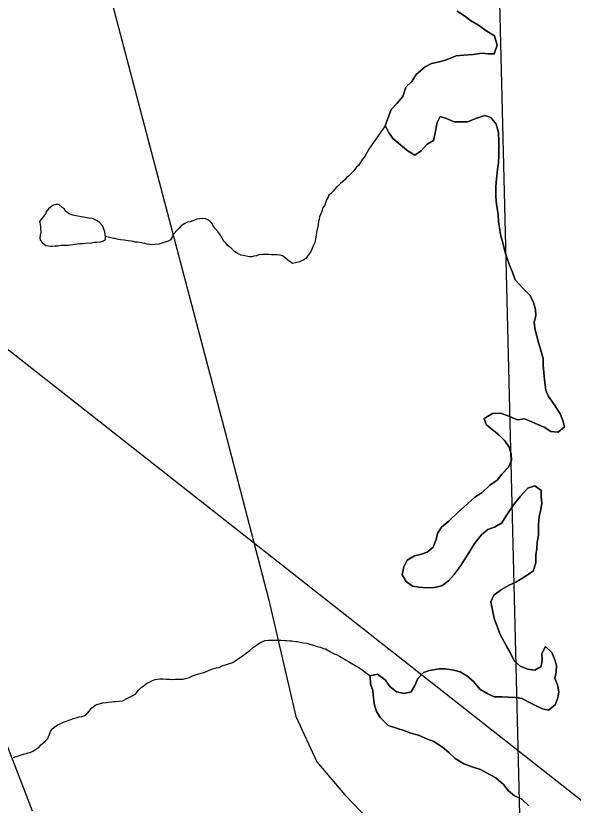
# Model space of a CAD drawing. Extents: x 103424 to 290657, y 38711 to 110967.
# Drawn here: x 214252.7536 to 214253.0125, y 40212.0377 to 40212.4043 of the extents above; entities that cross this region are included whole.
import ezdxf

# ---------------------------------------------------------------- set-up
doc = ezdxf.new("R2010")
doc.units = 0
for name, color, linetype in [('GM_X_Corporation', 7, 'Continuous'), ('GM_X_Major_Lake', 7, 'Continuous'), ('GM_X_Major_River', 7, 'Continuous'), ('GM_X_Minor_Lake', 7, 'Continuous'), ('GM_X_Minor_River', 7, 'Continuous'), ('GM_X_Rail_Line', 7, 'Continuous'), ('GM_X_State_Route', 7, 'Continuous'), ('SH_Text', 7, 'Continuous')]:
    doc.layers.add(name, color=color, linetype=linetype)

msp = doc.modelspace()

# ---------------------------------------------------------------- linework, layer by layer
at = {"layer": 'GM_X_Corporation'}
msp.add_lwpolyline([(214253.15258, 40211.45724), (214253.15258, 40213.88997), (214252.94541, 40213.88639), (214252.95222, 40213.57472), (214252.96155, 40213.13364), (214252.96567, 40212.91067), (214252.97335, 40212.61181), (214252.99959, 40211.54278), (214253.0008, 40211.46375), (214253.00114, 40211.45371), (214253.14655, 40211.4569)], close=True, dxfattribs=at)
msp.add_lwpolyline([(214250.60357, 40213.81454), (214251.4935, 40213.84402), (214251.49479, 40213.84407), (214251.89403, 40213.85729), (214251.9103, 40213.85774), (214252.15851, 40213.8645), (214252.94541, 40213.88639), (214252.95222, 40213.57472), (214252.96155, 40213.13364), (214252.96567, 40212.91067), (214252.97335, 40212.61181), (214252.99959, 40211.54278), (214253.0008, 40211.46375), (214253.00114, 40211.45371), (214252.97354, 40211.45307), (214252.53682, 40211.44633), (214252.33111, 40211.44048), (214251.82719, 40211.42752), (214251.79815, 40211.42687), (214251.40069, 40211.41803)], dxfattribs=at)
at = {"layer": 'GM_X_Major_Lake'}
for points in [[(214252.95863, 40212.40654), (214252.96202, 40212.40425), (214252.96485, 40212.40214), (214252.96844, 40212.40004), (214252.9724, 40212.39717), (214252.97598, 40212.39506), (214252.97709, 40212.39069), (214252.97574, 40212.38671), (214252.9729, 40212.38672), (214252.96987, 40212.38693), (214252.96608, 40212.38638), (214252.96153, 40212.38602), (214252.95812, 40212.38566), (214252.95319, 40212.38378), (214252.94958, 40212.38285), (214252.94674, 40212.38211), (214252.9437, 40212.38061), (214252.93951, 40212.37702), (214252.9376, 40212.3738), (214252.93474, 40212.37116), (214252.93339, 40212.3668), (214252.93072, 40212.36377), (214252.92786, 40212.36075), (214252.92516, 40212.35317), (214252.92685, 40212.35012), (214252.92873, 40212.34727), (214252.9325, 40212.34421), (214252.93589, 40212.34153), (214252.93891, 40212.33962), (214252.94195, 40212.34169), (214252.94462, 40212.34472), (214252.94766, 40212.34641), (214252.94824, 40212.34925), (214252.94922, 40212.35476), (214252.95076, 40212.3576), (214252.95359, 40212.35663), (214252.95718, 40212.35509), (214252.96343, 40212.35506), (214252.96723, 40212.35656), (214252.9714, 40212.35806), (214252.97424, 40212.35709), (214252.97668, 40212.35404), (214252.97779, 40212.35005), (214252.97796, 40212.34606), (214252.97794, 40212.34246), (214252.97792, 40212.33942), (214252.97771, 40212.336), (214252.97731, 40212.33297), (214252.97691, 40212.3286)], [(214252.97691, 40212.3286), (214252.97651, 40212.325), (214252.97648, 40212.32044), (214252.97683, 40212.31683), (214252.97756, 40212.31208), (214252.97773, 40212.30866), (214252.97828, 40212.30581), (214252.97864, 40212.30277), (214252.97994, 40212.29821), (214252.98087, 40212.2944), (214252.9818, 40212.29155), (214252.98291, 40212.28851), (214252.98422, 40212.28527), (214252.98552, 40212.28166), (214252.98929, 40212.27765), (214252.99249, 40212.27441), (214252.99398, 40212.27117), (214252.99491, 40212.26794), (214252.99508, 40212.26509), (214252.99431, 40212.26187), (214252.99485, 40212.25845), (214252.99633, 40212.25255), (214252.99726, 40212.24951), (214252.99856, 40212.24514), (214252.99854, 40212.24191), (214252.99907, 40212.23545), (214252.9998, 40212.23032), (214253.00092, 40212.22747), (214253.00336, 40212.22423), (214253.00636, 40212.21946), (214253.00767, 40212.21642), (214253.00841, 40212.21338), (214253.00555, 40212.21092), (214253.00214, 40212.21132), (214252.99894, 40212.21323), (214252.9961, 40212.21458), (214252.99327, 40212.21573), (214252.98987, 40212.21708), (214252.98665, 40212.21672), (214252.98173, 40212.21864), (214252.97871, 40212.2198), (214252.97492, 40212.21962), (214252.97112, 40212.21737), (214252.97205, 40212.21451), (214252.97488, 40212.21222), (214252.97789, 40212.20974), (214252.98072, 40212.20687), (214252.98278, 40212.20401), (214252.98371, 40212.20097), (214252.98388, 40212.19774), (214252.98235, 40212.19471), (214252.9793, 40212.1915), (214252.9772, 40212.18866), (214252.97359, 40212.18621), (214252.97016, 40212.183), (214252.96674, 40212.18074), (214252.96331, 40212.17772), (214252.95912, 40212.17376), (214252.95493, 40212.16979), (214252.95131, 40212.16677), (214252.9494, 40212.16393), (214252.94881, 40212.16109), (214252.94747, 40212.15749), (214252.94461, 40212.15522), (214252.94158, 40212.1541), (214252.93873, 40212.15355), (214252.93531, 40212.15147), (214252.93378, 40212.14844), (214252.933, 40212.14465), (214252.93487, 40212.1416), (214252.93789, 40212.1395), (214252.94073, 40212.13891), (214252.94451, 40212.13871), (214252.94792, 40212.13888), (214252.95153, 40212.13962), (214252.95457, 40212.14188), (214252.95724, 40212.14491), (214252.95991, 40212.1485), (214252.96182, 40212.15153), (214252.96393, 40212.15493), (214252.96661, 40212.15929), (214252.96985, 40212.16326), (214252.97289, 40212.16571), (214252.97593, 40212.16684), (214252.97935, 40212.16891), (214252.98126, 40212.17212), (214252.98528, 40212.1778), (214252.98795, 40212.1812), (214252.99138, 40212.18498), (214252.99461, 40212.18611), (214252.99762, 40212.18381), (214252.9976, 40212.18096), (214252.99797, 40212.17792), (214252.99738, 40212.17508), (214252.9966, 40212.17185), (214252.99639, 40212.16806), (214252.99636, 40212.16312), (214252.99577, 40212.1599), (214252.99557, 40212.15686), (214252.99517, 40212.15382), (214252.99515, 40212.15022)], [(214252.99515, 40212.15022), (214252.9938, 40212.14643), (214252.98981, 40212.14379), (214252.98581, 40212.14134), (214252.98278, 40212.13984), (214252.97917, 40212.13796), (214252.97555, 40212.13532), (214252.97421, 40212.1321), (214252.97531, 40212.12678), (214252.97586, 40212.12392), (214252.97717, 40212.12088), (214252.97847, 40212.11726), (214252.98147, 40212.11155), (214252.98315, 40212.1087), (214252.98503, 40212.1047), (214252.98785, 40212.10222), (214252.99144, 40212.10087), (214252.99466, 40212.10047), (214252.99751, 40212.10217), (214252.99809, 40212.10501), (214252.99792, 40212.10824), (214252.99965, 40212.11146), (214253.00247, 40212.1086), (214253.00378, 40212.10574), (214253.00471, 40212.1027), (214253.0045, 40212.09947), (214253.00391, 40212.09663), (214253.00522, 40212.09358), (214253.00577, 40212.09035), (214253.00537, 40212.08751), (214253.00403, 40212.08429), (214253.00098, 40212.08183), (214252.99815, 40212.08242), (214252.99494, 40212.08395), (214252.99154, 40212.08568), (214252.98871, 40212.08721), (214252.98568, 40212.0878), (214252.98227, 40212.08782), (214252.97943, 40212.08802), (214252.97583, 40212.08804), (214252.97281, 40212.08938), (214252.96904, 40212.09168), (214252.96622, 40212.09511), (214252.96302, 40212.09779), (214252.96, 40212.0997), (214252.95697, 40212.10048), (214252.953, 40212.10107), (214252.95016, 40212.10108), (214252.9458, 40212.10034), (214252.94295, 40212.09941), (214252.94028, 40212.09658), (214252.93894, 40212.09335), (214252.93721, 40212.09033), (214252.93399, 40212.08958), (214252.9304, 40212.09036), (214252.92738, 40212.09284), (214252.92513, 40212.09589), (214252.92155, 40212.09857), (214252.91813, 40212.09783), (214252.9183, 40212.09403), (214252.91942, 40212.09099), (214252.91977, 40212.08738), (214252.92013, 40212.08415), (214252.92106, 40212.0813), (214252.92294, 40212.07825), (214252.92652, 40212.07481), (214252.93048, 40212.07346), (214252.93427, 40212.0723), (214252.9371, 40212.07115), (214252.94069, 40212.07018), (214252.94485, 40212.06845), (214252.94768, 40212.0673), (214252.95183, 40212.06462), (214252.95466, 40212.06214), (214252.95767, 40212.05946), (214252.96163, 40212.05697), (214252.96598, 40212.05543), (214252.96938, 40212.05428), (214252.97221, 40212.05274), (214252.97655, 40212.05044), (214252.98013, 40212.04738), (214252.98239, 40212.04434), (214252.98522, 40212.04204), (214252.98861, 40212.0405), (214252.99181, 40212.03745)]]:
    msp.add_lwpolyline(points, dxfattribs=at)
at = {"layer": 'GM_X_Major_River'}
for points in [[(214252.97691, 40212.3286), (214252.97731, 40212.33297), (214252.97771, 40212.336), (214252.97792, 40212.33942), (214252.97794, 40212.34246), (214252.97796, 40212.34606), (214252.97779, 40212.35005), (214252.97668, 40212.35404), (214252.97424, 40212.35709), (214252.9714, 40212.35806), (214252.96723, 40212.35656), (214252.96343, 40212.35506), (214252.95718, 40212.35509), (214252.95359, 40212.35663), (214252.95076, 40212.3576), (214252.94922, 40212.35476), (214252.94824, 40212.34925), (214252.94766, 40212.34641), (214252.94462, 40212.34472), (214252.94195, 40212.34169), (214252.93891, 40212.33962), (214252.93589, 40212.34153), (214252.9325, 40212.34421), (214252.92873, 40212.34727), (214252.92685, 40212.35012), (214252.92516, 40212.35317), (214252.92786, 40212.36075), (214252.93072, 40212.36377), (214252.93339, 40212.3668), (214252.93474, 40212.37116), (214252.9376, 40212.3738), (214252.93951, 40212.37702), (214252.9437, 40212.38061), (214252.94674, 40212.38211), (214252.94958, 40212.38285), (214252.95319, 40212.38378), (214252.95812, 40212.38566), (214252.96153, 40212.38602), (214252.96608, 40212.38638), (214252.96987, 40212.38693), (214252.9729, 40212.38672), (214252.97574, 40212.38671), (214252.97709, 40212.39069), (214252.97598, 40212.39506), (214252.9724, 40212.39717), (214252.96844, 40212.40004), (214252.96485, 40212.40214), (214252.96202, 40212.40425), (214252.95863, 40212.40654)], [(214252.99515, 40212.15022), (214252.99517, 40212.15382), (214252.99557, 40212.15686), (214252.99577, 40212.1599), (214252.99636, 40212.16312), (214252.99639, 40212.16806), (214252.9966, 40212.17185), (214252.99738, 40212.17508), (214252.99797, 40212.17792), (214252.9976, 40212.18096), (214252.99762, 40212.18381), (214252.99461, 40212.18611), (214252.99138, 40212.18498), (214252.98795, 40212.1812), (214252.98528, 40212.1778), (214252.98126, 40212.17212), (214252.97935, 40212.16891), (214252.97593, 40212.16684), (214252.97289, 40212.16571), (214252.96985, 40212.16326), (214252.96661, 40212.15929), (214252.96393, 40212.15493), (214252.96182, 40212.15153), (214252.95991, 40212.1485), (214252.95724, 40212.14491), (214252.95457, 40212.14188), (214252.95153, 40212.13962), (214252.94792, 40212.13888), (214252.94451, 40212.13871), (214252.94073, 40212.13891), (214252.93789, 40212.1395), (214252.93487, 40212.1416), (214252.933, 40212.14465), (214252.93378, 40212.14844), (214252.93531, 40212.15147), (214252.93873, 40212.15355), (214252.94158, 40212.1541), (214252.94461, 40212.15522), (214252.94747, 40212.15749), (214252.94881, 40212.16109), (214252.9494, 40212.16393), (214252.95131, 40212.16677), (214252.95493, 40212.16979), (214252.95912, 40212.17376), (214252.96331, 40212.17772), (214252.96674, 40212.18074), (214252.97016, 40212.183), (214252.97359, 40212.18621), (214252.9772, 40212.18866), (214252.9793, 40212.1915), (214252.98235, 40212.19471), (214252.98388, 40212.19774), (214252.98371, 40212.20097), (214252.98278, 40212.20401), (214252.98072, 40212.20687), (214252.97789, 40212.20974), (214252.97488, 40212.21222), (214252.97205, 40212.21451), (214252.97112, 40212.21737), (214252.97492, 40212.21962), (214252.97871, 40212.2198), (214252.98173, 40212.21864), (214252.98665, 40212.21672), (214252.98987, 40212.21708), (214252.99327, 40212.21573), (214252.9961, 40212.21458), (214252.99894, 40212.21323), (214253.00214, 40212.21132), (214253.00555, 40212.21092), (214253.00841, 40212.21338), (214253.00767, 40212.21642), (214253.00636, 40212.21946), (214253.00336, 40212.22423), (214253.00092, 40212.22747), (214252.9998, 40212.23032), (214252.99907, 40212.23545), (214252.99854, 40212.24191), (214252.99856, 40212.24514), (214252.99726, 40212.24951), (214252.99633, 40212.25255), (214252.99485, 40212.25845), (214252.99431, 40212.26187), (214252.99508, 40212.26509), (214252.99491, 40212.26794), (214252.99398, 40212.27117), (214252.99249, 40212.27441), (214252.98929, 40212.27765), (214252.98552, 40212.28166), (214252.98422, 40212.28527), (214252.98291, 40212.28851), (214252.9818, 40212.29155), (214252.98087, 40212.2944), (214252.97994, 40212.29821), (214252.97864, 40212.30277), (214252.97828, 40212.30581), (214252.97773, 40212.30866), (214252.97756, 40212.31208), (214252.97683, 40212.31683), (214252.97648, 40212.32044), (214252.97651, 40212.325), (214252.97691, 40212.3286)], [(214252.99181, 40212.03745), (214252.98861, 40212.0405), (214252.98522, 40212.04204), (214252.98239, 40212.04434), (214252.98013, 40212.04738), (214252.97655, 40212.05044), (214252.97221, 40212.05274), (214252.96938, 40212.05428), (214252.96598, 40212.05543), (214252.96163, 40212.05697), (214252.95767, 40212.05946), (214252.95466, 40212.06214), (214252.95183, 40212.06462), (214252.94768, 40212.0673), (214252.94485, 40212.06845), (214252.94069, 40212.07018), (214252.9371, 40212.07115), (214252.93427, 40212.0723), (214252.93048, 40212.07346), (214252.92652, 40212.07481), (214252.92294, 40212.07825), (214252.92106, 40212.0813), (214252.92013, 40212.08415), (214252.91977, 40212.08738), (214252.91942, 40212.09099), (214252.9183, 40212.09403), (214252.91813, 40212.09783), (214252.92155, 40212.09857), (214252.92513, 40212.09589), (214252.92738, 40212.09284), (214252.9304, 40212.09036), (214252.93399, 40212.08958), (214252.93721, 40212.09033), (214252.93894, 40212.09335), (214252.94028, 40212.09658), (214252.94295, 40212.09941), (214252.9458, 40212.10034), (214252.95016, 40212.10108), (214252.953, 40212.10107), (214252.95697, 40212.10048), (214252.96, 40212.0997), (214252.96302, 40212.09779), (214252.96622, 40212.09511), (214252.96904, 40212.09168), (214252.97281, 40212.08938), (214252.97583, 40212.08804), (214252.97943, 40212.08802), (214252.98227, 40212.08782), (214252.98568, 40212.0878), (214252.98871, 40212.08721), (214252.99154, 40212.08568), (214252.99494, 40212.08395), (214252.99815, 40212.08242), (214253.00098, 40212.08183), (214253.00403, 40212.08429), (214253.00537, 40212.08751), (214253.00577, 40212.09035), (214253.00522, 40212.09358), (214253.00391, 40212.09663), (214253.0045, 40212.09947), (214253.00471, 40212.1027), (214253.00378, 40212.10574), (214253.00247, 40212.1086), (214252.99965, 40212.11146), (214252.99792, 40212.10824), (214252.99809, 40212.10501), (214252.99751, 40212.10217), (214252.99466, 40212.10047), (214252.99144, 40212.10087), (214252.98785, 40212.10222), (214252.98503, 40212.1047), (214252.98315, 40212.1087), (214252.98147, 40212.11155), (214252.97847, 40212.11726), (214252.97717, 40212.12088), (214252.97586, 40212.12392), (214252.97531, 40212.12678), (214252.97421, 40212.1321), (214252.97555, 40212.13532), (214252.97917, 40212.13796), (214252.98278, 40212.13984), (214252.98581, 40212.14134), (214252.98981, 40212.14379), (214252.9938, 40212.14643), (214252.99515, 40212.15022)]]:
    msp.add_lwpolyline(points, dxfattribs=at)
at = {"layer": 'GM_X_Minor_Lake'}
for points in [[(214252.78213, 40212.29835), (214252.7834, 40212.29854), (214252.78474, 40212.29855), (214252.78606, 40212.29875), (214252.78891, 40212.29895), (214252.79005, 40212.29915), (214252.79119, 40212.29915), (214252.7929, 40212.29935), (214252.79442, 40212.29974), (214252.79537, 40212.3005), (214252.79536, 40212.30184), (214252.79497, 40212.30393), (214252.79439, 40212.30564), (214252.794, 40212.30659), (214252.79266, 40212.3081), (214252.79151, 40212.30905), (214252.79056, 40212.30962), (214252.78923, 40212.31018), (214252.7877, 40212.31036), (214252.78504, 40212.31073), (214252.78409, 40212.31092), (214252.78238, 40212.31129), (214252.78009, 40212.31166), (214252.77838, 40212.31241), (214252.77666, 40212.31354), (214252.77608, 40212.31468), (214252.77513, 40212.31525), (214252.7736, 40212.31676), (214252.77246, 40212.31676), (214252.77113, 40212.31637), (214252.7698, 40212.31541), (214252.76886, 40212.31465), (214252.76754, 40212.31312), (214252.76754, 40212.31255)], [(214252.76754, 40212.31255), (214252.76471, 40212.30873), (214252.76491, 40212.30759), (214252.76511, 40212.30606), (214252.76531, 40212.30378), (214252.76494, 40212.30245), (214252.76476, 40212.30111), (214252.76515, 40212.29998), (214252.76591, 40212.29903), (214252.76763, 40212.2977), (214252.76877, 40212.29752), (214252.76972, 40212.29733), (214252.77067, 40212.29734), (214252.77181, 40212.29753), (214252.77333, 40212.29754), (214252.77466, 40212.29774), (214252.77619, 40212.29775), (214252.7779, 40212.29775), (214252.78213, 40212.29835)]]:
    msp.add_lwpolyline(points, dxfattribs=at)
at = {"layer": 'GM_X_Minor_River'}
for points in [[(214252.92516, 40212.35317), (214252.91754, 40212.34241), (214252.91585, 40212.33935), (214252.91472, 40212.33783), (214252.91378, 40212.33649), (214252.91284, 40212.33477), (214252.9117, 40212.33381), (214252.91076, 40212.33248), (214252.90925, 40212.33095), (214252.90811, 40212.3298), (214252.90717, 40212.32922), (214252.9066, 40212.32827), (214252.90547, 40212.32731), (214252.90433, 40212.32635), (214252.9032, 40212.32521), (214252.90225, 40212.32444), (214252.90093, 40212.32291), (214252.89999, 40212.32177), (214252.89904, 40212.321), (214252.89867, 40212.32005), (214252.89792, 40212.3189), (214252.89754, 40212.31795), (214252.89698, 40212.31604), (214252.89623, 40212.31509), (214252.89567, 40212.31356), (214252.89529, 40212.31242), (214252.89473, 40212.31089), (214252.89455, 40212.30975), (214252.89417, 40212.3088), (214252.89399, 40212.30746), (214252.89381, 40212.30632), (214252.89363, 40212.30518), (214252.89325, 40212.30384), (214252.89307, 40212.30251), (214252.89252, 40212.29908), (214252.89177, 40212.29755), (214252.89121, 40212.29622), (214252.89065, 40212.29488), (214252.88989, 40212.29374), (214252.88839, 40212.29164), (214252.88744, 40212.29106), (214252.88535, 40212.2901), (214252.88345, 40212.28952), (214252.88213, 40212.28932), (214252.88098, 40212.29008), (214252.88003, 40212.29084), (214252.87888, 40212.29178), (214252.87754, 40212.29292), (214252.8764, 40212.2931), (214252.87507, 40212.29329), (214252.87393, 40212.29328), (214252.8726, 40212.29327), (214252.87107, 40212.29346), (214252.87012, 40212.29345), (214252.86822, 40212.29344), (214252.86651, 40212.29324), (214252.86537, 40212.29286), (214252.86424, 40212.29266), (214252.8631, 40212.29246), (214252.86215, 40212.29246), (214252.85929, 40212.29302), (214252.85834, 40212.2932), (214252.85662, 40212.29396), (214252.8551, 40212.29509), (214252.85357, 40212.29641), (214252.85223, 40212.29755), (214252.85127, 40212.2985), (214252.85012, 40212.29982), (214252.84954, 40212.30115), (214252.84859, 40212.30267), (214252.84744, 40212.30419), (214252.84629, 40212.30551), (214252.84533, 40212.30684), (214252.84475, 40212.30779), (214252.84379, 40212.30893), (214252.84284, 40212.30949), (214252.8417, 40212.31006), (214252.84017, 40212.31024), (214252.83904, 40212.31005), (214252.83771, 40212.30985), (214252.83657, 40212.30946), (214252.83467, 40212.30869), (214252.83334, 40212.3085), (214252.8322, 40212.30792), (214252.8305, 40212.30677), (214252.82956, 40212.30562), (214252.82842, 40212.30466), (214252.82691, 40212.30294), (214252.82635, 40212.3018), (214252.82541, 40212.30027), (214252.82446, 40212.2997), (214252.82351, 40212.29931), (214252.82199, 40212.29892), (214252.8201, 40212.29834), (214252.81839, 40212.29814), (214252.81725, 40212.29795), (214252.81592, 40212.29813), (214252.81458, 40212.29832), (214252.81363, 40212.2985), (214252.81192, 40212.29887), (214252.8102, 40212.29925)], [(214252.8102, 40212.29925), (214252.80926, 40212.29924), (214252.8083, 40212.29943), (214252.80716, 40212.29961), (214252.80583, 40212.29979), (214252.80488, 40212.29998), (214252.80393, 40212.30017), (214252.80221, 40212.30035), (214252.80069, 40212.30053), (214252.79974, 40212.30091), (214252.79898, 40212.3009), (214252.79536, 40212.30184)], [(214252.86401, 40212.1111), (214252.86533, 40212.11205), (214252.86742, 40212.1134), (214252.86836, 40212.11378), (214252.86931, 40212.11417), (214252.87102, 40212.11437), (214252.87444, 40212.11438), (214252.87672, 40212.11439), (214252.87844, 40212.11421), (214252.87939, 40212.11422), (214252.88091, 40212.11403), (214252.88186, 40212.11404), (214252.88357, 40212.11367), (214252.88452, 40212.11367), (214252.88624, 40212.1133), (214252.88719, 40212.11311), (214252.88871, 40212.11293), (214252.89023, 40212.11256), (214252.89195, 40212.11199), (214252.89309, 40212.11162), (214252.89423, 40212.11124), (214252.89519, 40212.11106), (214252.89633, 40212.11049), (214252.89747, 40212.11031), (214252.89976, 40212.10899), (214252.90148, 40212.10805), (214252.90281, 40212.10748), (214252.90396, 40212.10692), (214252.90548, 40212.10597), (214252.90701, 40212.10503), (214252.90815, 40212.10446), (214252.90968, 40212.10352), (214252.91159, 40212.10239), (214252.91254, 40212.10182), (214252.91426, 40212.10069), (214252.91521, 40212.09993), (214252.91813, 40212.09783)], [(214252.75254, 40212.05992), (214252.75386, 40212.06031), (214252.755, 40212.06069), (214252.75614, 40212.06108), (214252.75728, 40212.06147), (214252.75842, 40212.06166), (214252.75937, 40212.06205), (214252.76032, 40212.06224), (214252.76183, 40212.06301), (214252.76297, 40212.06378), (214252.76429, 40212.06455), (214252.76524, 40212.06569), (214252.76618, 40212.06646), (214252.76751, 40212.06761), (214252.76845, 40212.06875), (214252.7692, 40212.07028), (214252.76976, 40212.072), (214252.77052, 40212.07314), (214252.77184, 40212.0741), (214252.77298, 40212.07506), (214252.77449, 40212.07564), (214252.77582, 40212.07621), (214252.77677, 40212.0766), (214252.77829, 40212.07718), (214252.77923, 40212.07756), (214252.78037, 40212.07795), (214252.7817, 40212.07834), (214252.78303, 40212.07872), (214252.78417, 40212.07892), (214252.78531, 40212.0793), (214252.78626, 40212.07969), (214252.78777, 40212.08141), (214252.78871, 40212.08256), (214252.78984, 40212.0837), (214252.79117, 40212.08447), (214252.79231, 40212.08486), (214252.79402, 40212.08525), (214252.79572, 40212.08545), (214252.79667, 40212.08564), (214252.7982, 40212.08565), (214252.79915, 40212.08584), (214252.8001, 40212.08585), (214252.80161, 40212.08605), (214252.80313, 40212.08624), (214252.80579, 40212.08759), (214252.80711, 40212.08817), (214252.80806, 40212.08874), (214252.80939, 40212.08951), (214252.81052, 40212.09104), (214252.81184, 40212.09238), (214252.81317, 40212.09334), (214252.8143, 40212.09429), (214252.81563, 40212.09487), (214252.81715, 40212.09564), (214252.81828, 40212.09603), (214252.81942, 40212.09622), (214252.82075, 40212.09642), (214252.82208, 40212.09642), (214252.82342, 40212.09624), (214252.82494, 40212.09625), (214252.82646, 40212.09607), (214252.82779, 40212.09626), (214252.82893, 40212.09627), (214252.83007, 40212.09627), (214252.8314, 40212.09628), (214252.83292, 40212.09667), (214252.83425, 40212.09705), (214252.83576, 40212.09782), (214252.83804, 40212.0986), (214252.84032, 40212.09918), (214252.84146, 40212.09957), (214252.84449, 40212.10091), (214252.84677, 40212.10149), (214252.8481, 40212.10169), (214252.84942, 40212.10246), (214252.85189, 40212.10323), (214252.85436, 40212.10401), (214252.85644, 40212.10535), (214252.85795, 40212.1065), (214252.85928, 40212.10727), (214252.86079, 40212.10842), (214252.86231, 40212.10957), (214252.86401, 40212.1111)]]:
    msp.add_lwpolyline(points, dxfattribs=at)
at = {"layer": 'GM_X_Rail_Line'}
msp.add_lwpolyline([(214252.39074, 40213.30174), (214252.39942, 40213.27836), (214252.51969, 40212.9596), (214252.54131, 40212.91807), (214252.56007, 40212.88734), (214252.58112, 40212.86003), (214252.60557, 40212.83614), (214252.63629, 40212.80769), (214252.69031, 40212.74795), (214252.70851, 40212.7269), (214252.71761, 40212.70984), (214252.72728, 40212.68253), (214252.75629, 40212.56988), (214252.85184, 40212.20747), (214252.87117, 40212.13294), (214252.88369, 40212.07889), (214252.89335, 40212.05784), (214252.90643, 40212.04248), (214252.92122, 40212.02711)], dxfattribs=at)
at = {"layer": 'GM_X_State_Route'}
msp.add_lwpolyline([(214252.76134, 40212.03494), (214252.75577, 40212.04944), (214252.7502, 40212.06394), (214252.74672, 40212.073), (214252.74324, 40212.08206), (214252.73762, 40212.09654), (214252.7329, 40212.1087), (214252.72817, 40212.12087), (214252.72505, 40212.12885), (214252.72099, 40212.13985), (214252.71539, 40212.15434), (214252.7098, 40212.16884), (214252.7042, 40212.18333), (214252.69861, 40212.19782), (214252.69301, 40212.21232), (214252.68742, 40212.22681), (214252.68284, 40212.23867), (214252.67827, 40212.25052), (214252.67264, 40212.265), (214252.66841, 40212.27587), (214252.66718, 40212.27905)], dxfattribs=at)
at = {"layer": 'SH_Text'}
msp.add_line((214234.64719, 40226.47703), (214265.04189, 40202.58867), dxfattribs=at)

doc.saveas('drawing.dxf')
